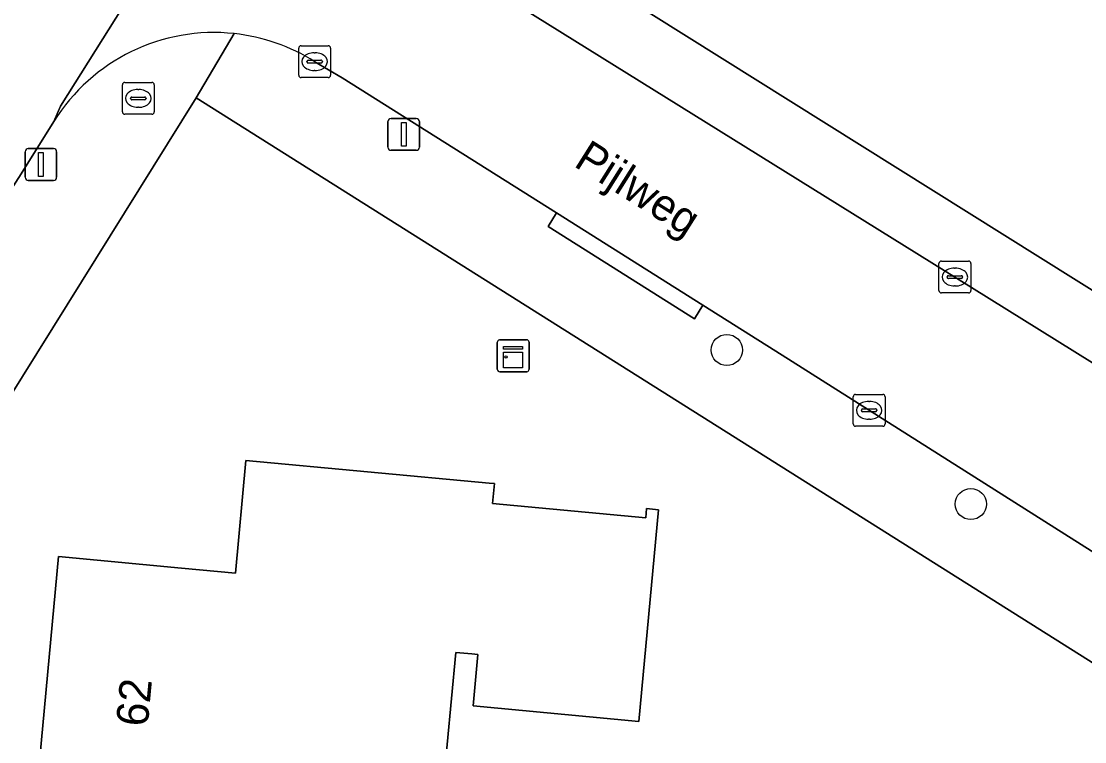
# Model space of a CAD drawing. Extents: x 162396 to 163643, y 386452 to 387406.
# Drawn here: x 162948.05 to 162981.44, y 387011 to 387033.61 of the extents above; entities that cross this region are included whole.
import ezdxf

# ---------------------------------------------------------------- set-up
doc = ezdxf.new("R2010")
doc.units = 0
for name, color, linetype in [('IMGEO_Boom', 7, 'Continuous'), ('IMGEO_Brandkraan', 7, 'Continuous'), ('IMGEO_Erf', 7, 'Continuous'), ('IMGEO_Kast', 7, 'Continuous'), ('IMGEO_Kolk', 7, 'Continuous'), ('IMGEO_Lichtmast', 7, 'Continuous'), ('IMGEO_Openbare_ruimte_label', 7, 'Continuous'), ('IMGEO_Pand', 7, 'Continuous'), ('IMGEO_Pand_nummerreeks', 7, 'Continuous'), ('IMGEO_Parkeervlak_open', 7, 'Continuous'), ('IMGEO_Rijbaan_lokaal_open', 7, 'Continuous'), ('IMGEO_Voetpad_open', 7, 'Continuous')]:
    doc.layers.add(name, color=color, linetype=linetype)

msp = doc.modelspace()

# ---------------------------------------------------------------- linework, layer by layer
at = {"layer": 'IMGEO_Boom'}
for centre in [(162970.204, 387023.291), (162977.868, 387018.457)]:
    msp.add_circle(centre, 0.489, dxfattribs=at)
at = {"layer": 'IMGEO_Brandkraan'}
for p, q in [((162951.298, 387031.689), (162952.15, 387031.689)), ((162951.223, 387030.763), (162951.223, 387031.615)), ((162951.711, 387031.469), (162951.736, 387031.469)), ((162952.224, 387031.615), (162952.224, 387030.763)), ((162951.482, 387031.183), (162951.482, 387031.195)), ((162951.92, 387031.146), (162951.522, 387031.146)), ((162951.525, 387031.232), (162951.923, 387031.232)), ((162951.966, 387031.195), (162951.966, 387031.183)), ((162952.15, 387030.689), (162951.298, 387030.689)), ((162951.734, 387030.909), (162951.709, 387030.909))]:
    msp.add_line(p, q, dxfattribs=at)
for points in [[(162951.298, 387031.689), (162952.15, 387031.689)], [(162951.223, 387030.763), (162951.223, 387031.615)], [(162952.224, 387031.615), (162952.224, 387030.763)], [(162952.15, 387030.689), (162951.298, 387030.689)]]:
    msp.add_lwpolyline(points, dxfattribs=at)
for centre, radius, start, end in [((162951.3, 387031.613), 0.0765, 91.552, 178.448), ((162951.3, 387031.613), 0.0765, 91.552, 178.448), ((162952.148, 387031.613), 0.0765, 1.552, 88.448), ((162952.148, 387031.613), 0.0765, 1.552, 88.448), ((162951.522, 387031.192), 0.0403, 85.8775, 175.7526), ((162951.519, 387031.182), 0.0366, 178.938, 274.7102), ((162951.923, 387031.189), 0.043, 264.8664, 352.4533), ((162951.927, 387031.194), 0.0386, 1.7309, 96.639), ((162951.3, 387030.765), 0.0765, 181.552, 268.448), ((162951.3, 387030.765), 0.0765, 181.552, 268.448), ((162952.148, 387030.765), 0.0765, 271.552, 358.448), ((162952.148, 387030.765), 0.0765, 271.552, 358.448)]:
    msp.add_arc(centre, radius, start, end, dxfattribs=at)
for centre, major_axis, ratio, start_param, end_param in [((162951.71, 387031.189), (-0.387, 0.002), 0.722429, 4.712389, 7.853982), ((162951.735, 387031.189), (-0.39, 0.002), 0.717154, 1.570796, 4.712389)]:
    msp.add_ellipse(centre, major_axis=major_axis, ratio=ratio, start_param=start_param, end_param=end_param, dxfattribs=at)
at = {"layer": 'IMGEO_Erf'}
for points in [[(162961.225, 387038.18), (162964.459, 387035.953), (162990.052, 387019.93), (162992.795, 387018.215), (163000, 387017.439), (163002.724, 387017.146), (163002.153, 387014.133), (163000, 387002.568), (162999.522, 387000), (162999.273, 386998.733), (162983.452, 386917.174), (162983.338, 386916.58), (162981.778, 386908.453)], [(162989.314, 387008.671), (162953.541, 387031.202), (162934.073, 387000), (162925.999, 386987.383), (162920.22, 386977.995), (162917.756, 386973.029), (162916.265, 386969.23), (162904.686, 386937.076)]]:
    msp.add_lwpolyline(points, dxfattribs=at)
msp.add_lwpolyline([(162948.433, 387008.35), (162949.222, 387016.807), (162953.078, 387016.447), (162954.772, 387016.289), (162955.102, 387019.828), (162962.745, 387019.114), (162962.905, 387019.099), (162962.847, 387018.477), (162967.657, 387018.028), (162967.684, 387018.313), (162968.062, 387018.278), (162967.442, 387011.633), (162962.239, 387012.119), (162962.39, 387013.736), (162962.201, 387013.754), (162961.693, 387013.801), (162961.153, 387008.025), (162961.083, 387008.032), (162958.553, 387008.268), (162958.473, 387007.412)], close=True, dxfattribs=at)
at = {"layer": 'IMGEO_Kast'}
for p, q in [((162962.995, 387022.685), (162962.995, 387023.526)), ((162962.995, 387023.526), (162962.995, 387022.685)), ((162963.07, 387023.61), (162963.911, 387023.61)), ((162963.911, 387023.61), (162963.07, 387023.61)), ((162963.995, 387023.535), (162963.995, 387022.694)), ((162963.995, 387022.694), (162963.995, 387023.535)), ((162963.92, 387022.61), (162963.079, 387022.61)), ((162963.079, 387022.61), (162963.92, 387022.61))]:
    msp.add_line(p, q, dxfattribs=at)
for points in [[(162963.19, 387023.4), (162963.79, 387023.4), (162963.79, 387023.315), (162963.19, 387023.315), (162963.19, 387023.4)], [(162963.19, 387023.225), (162963.79, 387023.225), (162963.79, 387022.736), (162963.19, 387022.736), (162963.19, 387023.225)]]:
    msp.add_lwpolyline(points, dxfattribs=at)
msp.add_circle((162963.274, 387023.074), 0.0377, dxfattribs=at)
for centre, start, end in [((162963.073, 387023.532), 92.4484, 184.2845), ((162963.073, 387023.532), 92.4484, 184.2845), ((162963.917, 387023.532), 2.4484, 94.2845), ((162963.917, 387023.532), 2.4484, 94.2845), ((162963.073, 387022.688), 182.4484, 274.2845), ((162963.073, 387022.688), 182.4484, 274.2845), ((162963.917, 387022.688), 272.4484, 4.2845), ((162963.917, 387022.688), 272.4484, 4.2845)]:
    msp.add_arc(centre, 0.0779, start, end, dxfattribs=at)
at = {"layer": 'IMGEO_Kolk'}
for p, q in [((162956.76, 387031.916), (162956.76, 387032.768)), ((162956.835, 387032.842), (162957.687, 387032.842)), ((162957.761, 387032.768), (162957.761, 387031.916)), ((162957.019, 387032.336), (162957.019, 387032.348)), ((162957.062, 387032.385), (162957.46, 387032.385)), ((162957.248, 387032.622), (162957.273, 387032.622)), ((162957.503, 387032.348), (162957.503, 387032.336)), ((162957.457, 387032.299), (162957.059, 387032.299)), ((162957.271, 387032.062), (162957.246, 387032.062)), ((162957.687, 387031.842), (162956.835, 387031.842)), ((162976.867, 387025.155), (162976.867, 387026.007)), ((162976.942, 387026.081), (162977.794, 387026.081)), ((162977.868, 387026.007), (162977.868, 387025.155)), ((162977.355, 387025.861), (162977.38, 387025.861)), ((162977.126, 387025.575), (162977.126, 387025.587)), ((162977.564, 387025.538), (162977.166, 387025.538)), ((162977.169, 387025.624), (162977.567, 387025.624)), ((162977.61, 387025.587), (162977.61, 387025.575)), ((162977.794, 387025.081), (162976.942, 387025.081)), ((162977.378, 387025.301), (162977.353, 387025.301)), ((162974.172, 387020.972), (162974.172, 387021.824)), ((162974.247, 387021.898), (162975.099, 387021.898)), ((162974.66, 387021.678), (162974.685, 387021.678)), ((162975.173, 387021.824), (162975.173, 387020.972)), ((162974.431, 387021.392), (162974.431, 387021.404)), ((162974.869, 387021.355), (162974.471, 387021.355)), ((162974.474, 387021.441), (162974.872, 387021.441)), ((162974.915, 387021.404), (162974.915, 387021.392)), ((162974.683, 387021.118), (162974.658, 387021.118)), ((162975.099, 387020.898), (162974.247, 387020.898))]:
    msp.add_line(p, q, dxfattribs=at)
for points in [[(162956.76, 387031.916), (162956.76, 387032.768)], [(162956.835, 387032.842), (162957.687, 387032.842)], [(162957.761, 387032.768), (162957.761, 387031.916)], [(162957.687, 387031.842), (162956.835, 387031.842)], [(162976.867, 387025.155), (162976.867, 387026.007)], [(162976.942, 387026.081), (162977.794, 387026.081)], [(162977.868, 387026.007), (162977.868, 387025.155)], [(162977.794, 387025.081), (162976.942, 387025.081)], [(162974.172, 387020.972), (162974.172, 387021.824)], [(162974.247, 387021.898), (162975.099, 387021.898)], [(162975.173, 387021.824), (162975.173, 387020.972)], [(162975.099, 387020.898), (162974.247, 387020.898)]]:
    msp.add_lwpolyline(points, dxfattribs=at)
for centre, radius, start, end in [((162956.837, 387032.766), 0.0765, 91.552, 178.448), ((162956.837, 387032.766), 0.0765, 91.552, 178.448), ((162957.685, 387032.766), 0.0765, 1.552, 88.448), ((162957.685, 387032.766), 0.0765, 1.552, 88.448), ((162957.059, 387032.345), 0.0403, 85.8775, 175.7526), ((162957.464, 387032.347), 0.0386, 1.7309, 96.639), ((162957.056, 387032.335), 0.0366, 178.938, 274.7102), ((162957.46, 387032.342), 0.043, 264.8664, 352.4533), ((162956.837, 387031.918), 0.0765, 181.552, 268.448), ((162956.837, 387031.918), 0.0765, 181.552, 268.448), ((162957.685, 387031.918), 0.0765, 271.552, 358.448), ((162957.685, 387031.918), 0.0765, 271.552, 358.448), ((162976.944, 387026.005), 0.0765, 91.552, 178.448), ((162976.944, 387026.005), 0.0765, 91.552, 178.448), ((162977.792, 387026.005), 0.0765, 1.552, 88.448), ((162977.792, 387026.005), 0.0765, 1.552, 88.448), ((162977.166, 387025.584), 0.0403, 85.8775, 175.7526), ((162977.163, 387025.574), 0.0366, 178.938, 274.7102), ((162977.567, 387025.581), 0.043, 264.8664, 352.4533), ((162977.571, 387025.586), 0.0386, 1.7309, 96.639), ((162976.944, 387025.157), 0.0765, 181.552, 268.448), ((162976.944, 387025.157), 0.0765, 181.552, 268.448), ((162977.792, 387025.157), 0.0765, 271.552, 358.448), ((162977.792, 387025.157), 0.0765, 271.552, 358.448), ((162974.249, 387021.822), 0.0765, 91.552, 178.448), ((162974.249, 387021.822), 0.0765, 91.552, 178.448), ((162975.097, 387021.822), 0.0765, 1.552, 88.448), ((162975.097, 387021.822), 0.0765, 1.552, 88.448), ((162974.471, 387021.401), 0.0403, 85.8775, 175.7526), ((162974.468, 387021.391), 0.0366, 178.938, 274.7102), ((162974.872, 387021.398), 0.043, 264.8664, 352.4533), ((162974.876, 387021.403), 0.0386, 1.7309, 96.639), ((162974.249, 387020.974), 0.0765, 181.552, 268.448), ((162974.249, 387020.974), 0.0765, 181.552, 268.448), ((162975.097, 387020.974), 0.0765, 271.552, 358.448), ((162975.097, 387020.974), 0.0765, 271.552, 358.448)]:
    msp.add_arc(centre, radius, start, end, dxfattribs=at)
for centre, major_axis, ratio, start_param, end_param in [((162957.247, 387032.342), (-0.387, 0.002), 0.722429, 4.712389, 7.853982), ((162957.272, 387032.342), (-0.39, 0.002), 0.717154, 1.570796, 4.712389), ((162977.354, 387025.581), (-0.387, 0.002), 0.722429, 4.712389, 7.853982), ((162977.379, 387025.581), (-0.39, 0.002), 0.717154, 1.570796, 4.712389), ((162974.659, 387021.398), (-0.387, 0.002), 0.722429, 4.712389, 7.853982), ((162974.684, 387021.398), (-0.39, 0.002), 0.717154, 1.570796, 4.712389)]:
    msp.add_ellipse(centre, major_axis=major_axis, ratio=ratio, start_param=start_param, end_param=end_param, dxfattribs=at)
at = {"layer": 'IMGEO_Lichtmast'}
for p, q in [((162959.564, 387029.659), (162959.564, 387030.459)), ((162959.564, 387030.459), (162959.564, 387029.659)), ((162959.664, 387030.559), (162960.454, 387030.559)), ((162960.454, 387030.559), (162959.664, 387030.559)), ((162960.554, 387030.459), (162960.554, 387029.659)), ((162960.554, 387029.659), (162960.554, 387030.459)), ((162948.168, 387028.712), (162948.168, 387029.512)), ((162948.168, 387029.512), (162948.168, 387028.712)), ((162948.268, 387029.612), (162949.058, 387029.612)), ((162949.058, 387029.612), (162948.268, 387029.612)), ((162949.158, 387029.512), (162949.158, 387028.712)), ((162949.158, 387028.712), (162949.158, 387029.512)), ((162960.454, 387029.559), (162959.664, 387029.559)), ((162959.664, 387029.559), (162960.454, 387029.559)), ((162949.058, 387028.612), (162948.268, 387028.612)), ((162948.268, 387028.612), (162949.058, 387028.612))]:
    msp.add_line(p, q, dxfattribs=at)
for points in [[(162959.984, 387030.434), (162960.134, 387030.434), (162960.134, 387029.684), (162959.984, 387029.684), (162959.984, 387030.434)], [(162948.588, 387029.487), (162948.738, 387029.487), (162948.738, 387028.737), (162948.588, 387028.737), (162948.588, 387029.487)]]:
    msp.add_lwpolyline(points, dxfattribs=at)
for centre, start, end in [((162959.664, 387030.459), 90, 180), ((162959.664, 387030.459), 90, 180), ((162960.454, 387030.459), 0, 90), ((162960.454, 387030.459), 360, 90), ((162948.268, 387029.512), 90, 180), ((162948.268, 387029.512), 90, 180), ((162949.058, 387029.512), 0, 90), ((162949.058, 387029.512), 360, 90), ((162959.664, 387029.659), 180, 270), ((162959.664, 387029.659), 180, 270), ((162960.454, 387029.659), 270, 0), ((162960.454, 387029.659), 270, 0), ((162948.268, 387028.712), 180, 270), ((162948.268, 387028.712), 180, 270), ((162949.058, 387028.712), 270, 0), ((162949.058, 387028.712), 270, 0)]:
    msp.add_arc(centre, 0.1, start, end, dxfattribs=at)
at = {"layer": 'IMGEO_Pand'}
msp.add_lwpolyline([(162961.693, 387013.801), (162962.201, 387013.754), (162962.39, 387013.736), (162962.239, 387012.119), (162967.442, 387011.633), (162968.062, 387018.278), (162967.684, 387018.313), (162967.657, 387018.028), (162962.847, 387018.477), (162962.905, 387019.099), (162962.745, 387019.114), (162955.102, 387019.828), (162954.772, 387016.289), (162953.078, 387016.447), (162949.222, 387016.807), (162948.433, 387008.35), (162958.473, 387007.412), (162958.553, 387008.268), (162961.083, 387008.032), (162961.153, 387008.025)], close=True, dxfattribs=at)
at = {"layer": 'IMGEO_Parkeervlak_open'}
for points in [[(162960.832, 387035.859), (162977.884, 387025.258), (162991.899, 387016.536)], [(162991.074, 387017.691), (162990.052, 387019.93), (162964.459, 387035.953)]]:
    msp.add_lwpolyline(points, dxfattribs=at)
at = {"layer": 'IMGEO_Rijbaan_lokaal_open'}
for points in [[(162893.927, 386924.59), (162901.627, 386939.333), (162906.38, 386952.275), (162909.185, 386960.036), (162912.927, 386970.387), (162914.676, 386974.714), (162915.597, 386976.559), (162916.277, 386977.92), (162917.178, 386979.724), (162920.646, 386985.26), (162923.023, 386989.056), (162927.543, 386996.272), (162929.878, 387000), (162929.936, 387000.092), (162941.722, 387018.853), (162943.715, 387022.032), (162945.076, 387024.193), (162948.049, 387028.821), (162949.072, 387030.463), (162949.283, 387030.941), (162957.556, 387044.115), (162957.708, 387044.272), (162960.889, 387049.333)], [(162957.708, 387044.272), (162957.556, 387044.115), (162949.283, 387030.941), (162949.072, 387030.463)], [(162993.578, 387015.491), (162991.899, 387016.536), (162977.884, 387025.258), (162960.832, 387035.859), (162960.197, 387036.254)], [(162957.263, 387032.341), (162958.126, 387031.834), (162964.858, 387027.592), (162969.451, 387024.697), (162971.944, 387023.126), (162990.211, 387011.566)]]:
    msp.add_lwpolyline(points, dxfattribs=at)
for centre, radius, start, end in [((162954.102, 387027.328), 5.928, 83.8538, 148.0644), ((162954.095, 387027.312), 5.944, 57.7886, 83.7971)]:
    msp.add_arc(centre, radius, start, end, dxfattribs=at)
at = {"layer": 'IMGEO_Voetpad_open'}
for points in [[(162916.265, 386969.23), (162917.756, 386973.029), (162920.22, 386977.995), (162925.999, 386987.383), (162934.073, 387000), (162953.541, 387031.202), (162954.737, 387033.221)], [(162954.737, 387033.221), (162953.541, 387031.202), (162989.314, 387008.671)], [(162990.211, 387011.566), (162971.944, 387023.126), (162969.451, 387024.697), (162969.188, 387024.274), (162964.595, 387027.168), (162964.858, 387027.592), (162958.126, 387031.834), (162957.263, 387032.341)], [(162949.072, 387030.463), (162948.049, 387028.821), (162945.076, 387024.193)]]:
    msp.add_lwpolyline(points, dxfattribs=at)
msp.add_lwpolyline([(162969.451, 387024.697), (162964.858, 387027.592), (162964.595, 387027.168), (162969.188, 387024.274)], close=True, dxfattribs=at)
for centre, radius, start, end in [((162954.102, 387027.328), 5.928, 83.8538, 148.0644), ((162954.095, 387027.312), 5.944, 57.7886, 83.7971)]:
    msp.add_arc(centre, radius, start, end, dxfattribs=at)

# ---------------------------------------------------------------- texts
at = {"layer": 'IMGEO_Openbare_ruimte_label'}
msp.add_text('Pijlweg', height=1, rotation=327.7881, dxfattribs=at).set_placement((162965.363, 387029.08))
at = {"layer": 'IMGEO_Pand_nummerreeks'}
msp.add_text('62', height=1, rotation=84.6717, dxfattribs=at).set_placement((162952.016, 387011.448))

doc.saveas('drawing.dxf')
